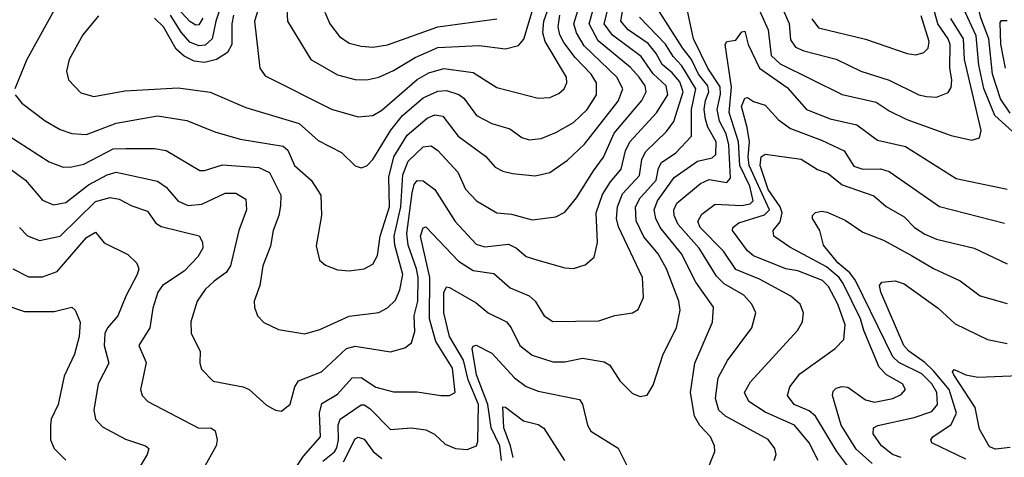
# Model space of a CAD drawing. Extents: x 1308313 to 1441400, y 959662 to 1036319.
# Tile 393 of 656: x 1352738 to 1356075, y 1016816 to 1018300. Entities that reach past the tile are written whole.
import ezdxf

# ---------------------------------------------------------------- set-up
doc = ezdxf.new("R2010")
doc.units = 0

msp = doc.modelspace()

# ---------------------------------------------------------------- linework, layer by layer
at = {"layer": '0CON10XD'}
for points in [[(1356115, 1017909.2), (1356043.2, 1017975), (1356006, 1018066), (1355988.5, 1018145), (1355979, 1018245), (1355937.2, 1018335), (1355937.8, 1018455), (1355912.3, 1018525), (1355914.6, 1018555.4), (1355935, 1018586.7), (1355945, 1018590), (1355965.4, 1018565), (1356005, 1018537.9), (1356065, 1018478.1), (1356236.2, 1018355)], [(1356095, 1017982.6), (1356061.6, 1018031.6), (1356034.7, 1018115), (1356022.3, 1018235), (1355995, 1018305.4), (1355983.7, 1018353.7), (1355977.4, 1018412.6), (1355985, 1018435.9), (1356005, 1018440.5), (1356025, 1018429.7), (1356194.9, 1018294.9)], [(1353359.3, 1018305), (1353345, 1018281.9), (1353335, 1018280.5), (1353315, 1018292.8), (1353235, 1018381.2)], [(1353436.1, 1018393.9), (1353403.1, 1018295), (1353390.3, 1018235), (1353366.5, 1018213.5), (1353345, 1018211.3), (1353315, 1018223.7), (1353285, 1018257.7), (1353249, 1018315)], [(1353885, 1017970.3), (1353935, 1017974.7), (1353965, 1017992.6), (1354085, 1018097.1), (1354125, 1018118.8), (1354175, 1018133.7), (1354275, 1018120.7), (1354355, 1018069.3), (1354495, 1018032.9), (1354535, 1018036.2), (1354565, 1018049.1), (1354583.5, 1018065), (1354591.8, 1018085), (1354590.9, 1018105), (1354519.3, 1018225), (1354511.5, 1018255), (1354514.4, 1018295), (1354546.2, 1018385)], [(1353915, 1018095.3), (1353955, 1018104.7), (1354005, 1018127.1), (1354078.4, 1018171.6), (1354155, 1018204.8), (1354295, 1018212), (1354385, 1018200.7), (1354428.1, 1018211.9), (1354446.8, 1018233.2), (1354491.4, 1018385)], [(1352872.7, 1018365), (1352762.7, 1018165), (1352721.8, 1018065)], [(1353553.1, 1018355), (1353534.3, 1018295), (1353551.8, 1018135), (1353569.5, 1018109.5), (1353795, 1017995.8), (1353885, 1017970.3)], [(1353625, 1016972.5), (1353654.5, 1016995.5), (1353671.1, 1017055), (1353682.7, 1017075), (1353761.5, 1017105), (1353845.5, 1017184.5), (1353875, 1017192.1), (1353995, 1017172.7), (1354043.5, 1017186.5), (1354065.8, 1017204.2), (1354077.5, 1017242.5), (1354074.8, 1017294.8), (1354087.3, 1017345), (1354088.2, 1017425), (1354083.2, 1017455), (1354054.4, 1017535), (1354050.5, 1017575), (1354067.9, 1017712.1), (1354075, 1017740.4), (1354085, 1017754.1), (1354105, 1017753.2), (1354145, 1017723.8), (1354214.2, 1017615), (1354285, 1017538.4), (1354315, 1017528.9), (1354395, 1017538.4), (1354421.5, 1017525), (1354455, 1017496.9), (1354494.2, 1017484.2), (1354585, 1017458.2), (1354615, 1017455.5), (1354655, 1017467.8), (1354685, 1017494.2), (1354695.8, 1017544.2), (1354692.1, 1017645), (1354713.2, 1017706.8), (1354739.8, 1017750.2), (1354776.9, 1017793.1), (1354790.6, 1017855), (1354805.5, 1017885), (1354895.8, 1017984.2), (1354934.2, 1018045), (1354928.8, 1018075), (1354885, 1018115.8), (1354844.2, 1018174.2), (1354746.7, 1018246.7), (1354719.4, 1018285), (1354741.1, 1018375)], [(1353645, 1016736.5), (1353700.4, 1016819.6), (1353757, 1016885), (1353754.5, 1016965.5), (1353761.6, 1016998.4), (1353815, 1017030), (1353865, 1017085.3), (1353895, 1017086.7), (1353945, 1017053.5), (1354005, 1017037.6), (1354085, 1017038), (1354165, 1017025.4), (1354195, 1017025.6), (1354214, 1017035), (1354205, 1017118.2), (1354148.4, 1017208.4), (1354127.1, 1017285), (1354128.6, 1017425), (1354096.3, 1017565), (1354105, 1017593.3), (1354115, 1017596.7), (1354225, 1017480.2), (1354275, 1017449), (1354345, 1017439.1), (1354400.8, 1017390.8), (1354465, 1017363.2), (1354484.6, 1017345), (1354515.6, 1017295), (1354545, 1017276.4), (1354701.1, 1017278.9), (1354755, 1017296.4), (1354815, 1017305.6), (1354833.6, 1017316.4), (1354852.2, 1017357.8), (1354848.4, 1017425), (1354766.9, 1017596.9), (1354760.5, 1017625), (1354764.5, 1017665), (1354781.5, 1017708.5), (1354839.1, 1017770.9), (1354846.5, 1017825), (1354858.8, 1017851.2), (1354930.1, 1017919.9), (1354955, 1017954.7), (1354986.9, 1018055), (1354975, 1018088.3), (1354949.6, 1018119.6), (1354915, 1018147.4), (1354894.6, 1018184.6), (1354868.4, 1018218.4), (1354800.4, 1018265), (1354775.5, 1018295), (1354788.4, 1018375)], [(1353705, 1017234.5), (1353755, 1017248.5), (1353855, 1017293.6), (1353955, 1017306.9), (1353985, 1017322.1), (1354011.4, 1017348.6), (1354026.5, 1017383.5), (1354036.5, 1017435), (1354009.2, 1017535), (1354007.3, 1017565), (1354029.3, 1017665), (1354036.2, 1017773.8), (1354055, 1017820.2), (1354105, 1017868.1), (1354132.1, 1017872.1), (1354155, 1017855.9), (1354222.9, 1017782.9), (1354248.4, 1017725), (1354286.5, 1017685), (1354355, 1017644.6), (1354405, 1017640), (1354475, 1017620.3), (1354555, 1017630.8), (1354585, 1017646.5), (1354624.7, 1017695), (1354682.6, 1017787.4), (1354716.2, 1017833.8), (1354753, 1017915), (1354846.9, 1018025), (1354861.1, 1018055), (1354857.5, 1018075), (1354837, 1018105), (1354807.6, 1018137.6), (1354698.2, 1018228.2), (1354668.2, 1018285), (1354692.4, 1018375)], [(1353855, 1017447.8), (1353905, 1017454.5), (1353935, 1017470.6), (1353950.5, 1017499.5), (1353959.7, 1017565), (1353991.6, 1017665), (1353988.6, 1017765), (1354006, 1017835), (1354051.6, 1017908.4), (1354118.9, 1017965), (1354145, 1017976.8), (1354172.6, 1017972.6), (1354224.1, 1017905), (1354316.4, 1017836.4), (1354348.9, 1017798.9), (1354375, 1017785.4), (1354408.1, 1017778.1), (1354485, 1017770), (1354535, 1017781.5), (1354595, 1017823.3), (1354652.7, 1017877.3), (1354766.4, 1018023.6), (1354781.6, 1018065), (1354761.9, 1018105), (1354651.3, 1018211.3), (1354624.9, 1018255), (1354616.4, 1018285), (1354643.4, 1018375)], [(1353462.8, 1018315), (1353456.8, 1018285), (1353456.7, 1018215), (1353442.1, 1018187.9), (1353405.6, 1018164.4), (1353365, 1018154.8), (1353329.2, 1018159.2), (1353295, 1018175.5), (1353269, 1018199), (1353225, 1018274.8), (1353195, 1018304.1)], [(1353643.6, 1018335), (1353646, 1018295), (1353724.3, 1018164.3), (1353815, 1018112.9), (1353875, 1018096.6), (1353915, 1018095.3)], [(1353772.5, 1018325), (1353789.6, 1018285), (1353822.1, 1018242.1), (1353855, 1018219.4), (1353895, 1018209.3), (1353935, 1018206.8)], [(1353895, 1017796.9), (1353915, 1017804.4), (1353935, 1017825.5), (1353995.8, 1017925), (1354035, 1017974.4), (1354105, 1018034.8), (1354155, 1018057), (1354185, 1018059.3), (1354226.2, 1018046.2), (1354243.2, 1018033.2), (1354286.5, 1017975), (1354337.9, 1017947.9), (1354399.5, 1017929.5), (1354440.1, 1017900.1), (1354465, 1017892.4), (1354505, 1017897.1), (1354555, 1017916.9), (1354615, 1017951.2), (1354661.2, 1017995), (1354693.4, 1018045), (1354693.1, 1018085), (1354674.8, 1018115), (1354621.1, 1018171.1), (1354582.5, 1018222.5), (1354568.1, 1018248.1), (1354563.3, 1018275), (1354569.1, 1018315)], [(1355055, 1016739.2), (1355093.6, 1016835), (1355092.5, 1016855), (1355079.2, 1016885), (1355043.4, 1016923.4), (1355025.2, 1016955), (1355010.9, 1017035), (1355025.7, 1017135), (1355086.1, 1017273.9), (1355089.7, 1017325), (1355029.3, 1017409.3), (1354980.6, 1017505), (1354909.1, 1017595), (1354894.1, 1017625), (1354888.3, 1017655), (1354899.5, 1017685), (1354955.9, 1017764.1), (1355035, 1017820.2), (1355085, 1017830.7), (1355097.5, 1017842.5), (1355098.1, 1017885), (1355070.4, 1017935), (1355062.6, 1017962.6), (1355058.1, 1017995), (1355062.7, 1018025), (1355073.4, 1018055), (1355070.1, 1018075), (1355038, 1018115), (1355015.3, 1018165), (1354983.9, 1018203.9), (1354901, 1018335)], [(1355294.4, 1016805), (1355301.5, 1016825), (1355297.5, 1016845), (1355275, 1016875.4), (1355130.4, 1016955), (1355107.3, 1016975), (1355096.1, 1017015), (1355105.2, 1017085), (1355136.3, 1017143.7), (1355219.6, 1017255), (1355232.5, 1017305), (1355218.9, 1017335), (1355191.6, 1017365), (1355125, 1017404), (1355099.6, 1017429.6), (1355041.2, 1017525), (1354969.3, 1017605), (1354955.5, 1017635), (1354955.2, 1017655), (1354965, 1017677.1), (1355045, 1017743.9), (1355075, 1017757.4), (1355135, 1017747.9), (1355147.5, 1017762.5), (1355141.7, 1017875), (1355132.5, 1017912.5), (1355110, 1017955), (1355102.2, 1017995), (1355113.2, 1018046.8), (1355111.9, 1018071.9), (1355069.8, 1018135), (1355021.9, 1018235), (1354999.6, 1018335)], [(1355245, 1018330.4), (1355274.1, 1018265), (1355285, 1018178.5), (1355315, 1018149.5), (1355525, 1018046.2), (1355640.3, 1018020.3), (1355685, 1017990.3), (1355745, 1017961.2), (1355895, 1017907.3), (1355965, 1017891.5), (1355990.9, 1017899.1), (1355996.4, 1017923.6), (1355939.4, 1018165), (1355936.2, 1018235), (1355894, 1018304)], [(1355320, 1018345), (1355346.1, 1018286.1), (1355350.8, 1018230.8), (1355366.8, 1018206.8), (1355395, 1018193.5), (1355505.6, 1018165.6), (1355588.1, 1018125), (1355685, 1018093.9), (1355785, 1018044.7), (1355811.2, 1018038.8), (1355845, 1018037.2), (1355885, 1018052.9), (1355895, 1018070), (1355897.4, 1018095), (1355890.5, 1018135), (1355891.4, 1018215), (1355884.6, 1018235), (1355849.1, 1018285), (1355835.8, 1018335)], [(1353005, 1018312.2), (1352951.8, 1018248.2), (1352906.2, 1018165), (1352897.3, 1018125), (1352903.5, 1018095), (1352945, 1018051.1), (1352988.9, 1018038.9), (1353095, 1018058.8), (1353275, 1018068.2), (1353383.4, 1018053.4), (1353505, 1018002.2), (1353685, 1017947.2), (1353749.7, 1017889.7), (1353829.1, 1017849.1), (1353875, 1017804.2), (1353895, 1017796.9)], [(1353765, 1016802.3), (1353805, 1016834.1), (1353812.6, 1016847.4), (1353818.4, 1016875), (1353817.2, 1016925), (1353823.9, 1016945), (1353895, 1016993.1), (1353905, 1016993.6), (1353925, 1016981.2), (1353995, 1016910), (1354065, 1016915.3), (1354115, 1016908.4), (1354143.8, 1016893.8), (1354180.1, 1016860.1), (1354215, 1016845.4), (1354255, 1016842.1), (1354286, 1016854), (1354291.2, 1016868.8), (1354292.5, 1016995), (1354258, 1017078), (1354241.8, 1017145), (1354194.3, 1017225), (1354175.2, 1017305), (1354175.7, 1017374.3), (1354185, 1017393.1), (1354195, 1017391.2), (1354285, 1017338.9), (1354325.6, 1017305.6), (1354387.9, 1017275), (1354404.2, 1017255), (1354432.9, 1017195), (1354475, 1017162.2), (1354545, 1017139.4), (1354585, 1017139.1), (1354645, 1017151.2), (1354719.2, 1017139.2), (1354738.1, 1017128.1), (1354771.9, 1017075), (1354815, 1017032), (1354841.2, 1017021.2), (1354864.1, 1017025.9), (1354885, 1017060), (1354919.3, 1017165), (1354964.1, 1017255), (1354976.4, 1017315), (1354972.3, 1017345), (1354930.4, 1017455), (1354901.3, 1017505), (1354853.7, 1017563.7), (1354827.3, 1017617.3), (1354825.5, 1017665), (1354840.3, 1017695), (1354857.1, 1017712.9), (1354894.9, 1017755), (1354903.5, 1017796.5), (1354913.5, 1017815), (1354961.8, 1017848.2), (1355015.3, 1017905), (1355014.5, 1017995), (1355029.3, 1018065), (1354982.5, 1018142.5), (1354952.5, 1018175), (1354926.3, 1018216.3), (1354838.1, 1018308.1)], [(1353935, 1018206.8), (1353985, 1018214.3), (1354155, 1018275.5), (1354355, 1018302)], [(1355422.3, 1018302.3), (1355445, 1018271.9), (1355605, 1018233.7), (1355745.5, 1018184.5), (1355775, 1018180.4), (1355801.9, 1018188.1), (1355816.8, 1018203.2), (1355820.3, 1018225), (1355793.1, 1018313.1)], [(1356078.9, 1018135), (1356063.4, 1018216.6), (1356060.5, 1018289.5), (1356065, 1018296.9), (1356085, 1018296.8)], [(1355444.2, 1016805), (1355413.8, 1016865), (1355364, 1016925), (1355265, 1016969), (1355208.8, 1017005), (1355194.7, 1017035), (1355215, 1017071.8), (1355374.5, 1017245), (1355390.5, 1017275), (1355394.5, 1017305), (1355382.5, 1017335), (1355351.9, 1017361.9), (1355245, 1017420), (1355165, 1017452.6), (1355122.8, 1017515), (1355044, 1017595), (1355035.8, 1017615), (1355049.8, 1017640.2), (1355095, 1017673.8), (1355185, 1017669), (1355213.8, 1017675), (1355223.4, 1017685), (1355212.2, 1017735), (1355178.5, 1017805), (1355173.6, 1017885), (1355142.5, 1017985), (1355150.6, 1018070.6), (1355129.4, 1018215), (1355134.8, 1018225.3), (1355165, 1018230), (1355185, 1018258.1), (1355195, 1018260.6), (1355207.2, 1018215), (1355245.2, 1018135), (1355339.3, 1018069.3), (1355405, 1017995.3), (1355485, 1017963.4), (1355575, 1017943.2), (1355645, 1017890.8), (1355739.9, 1017869.9), (1355911.4, 1017761.4), (1356085, 1017724.7)], [(1352722.5, 1018045), (1352745, 1018016.7), (1352825, 1017956.1), (1352875, 1017927.5), (1352915, 1017914.1), (1352965, 1017910.6), (1353065, 1017948.1), (1353205, 1017973.4), (1353305, 1017957.6), (1353399.6, 1017919.6), (1353485, 1017894.2), (1353630.9, 1017870.9), (1353647, 1017857), (1353669.3, 1017805), (1353726.2, 1017755), (1353758.2, 1017705), (1353760.8, 1017635), (1353742.6, 1017532.6), (1353754.6, 1017484.6), (1353775, 1017467.5), (1353815, 1017451.4), (1353855, 1017447.8)], [(1355555, 1016772.5), (1355507.2, 1016835), (1355435.4, 1016955.4), (1355413.1, 1016973.1), (1355363.1, 1016995), (1355339.6, 1017025), (1355347.5, 1017055), (1355381.9, 1017098.1), (1355501.5, 1017185), (1355530.8, 1017215), (1355536, 1017265), (1355510.8, 1017335), (1355478.8, 1017395), (1355458.9, 1017415), (1355375, 1017447.8), (1355335, 1017455.2), (1355225, 1017499.1), (1355205, 1017515.3), (1355153.3, 1017585), (1355155.4, 1017595), (1355175, 1017611), (1355262.2, 1017637.8), (1355279.6, 1017655), (1355210.6, 1017805), (1355206.8, 1017835), (1355211.2, 1017885), (1355203.6, 1017933.6), (1355183.7, 1018005), (1355195, 1018033.6), (1355205, 1018035.6), (1355225, 1018021.8), (1355265, 1018009.5), (1355309.8, 1017959.8), (1355350.6, 1017930.6), (1355455, 1017891.5), (1355531.8, 1017855), (1355565, 1017803.2), (1355595, 1017792.7), (1355655, 1017793.3), (1355685.2, 1017785.2), (1355855, 1017665.9), (1356075, 1017610)], [(1352697.5, 1017907.5), (1352837.5, 1017817.5), (1352885, 1017799.7), (1352915, 1017800), (1352955, 1017810), (1353055, 1017861.6), (1353097.6, 1017862.4), (1353195, 1017862.5), (1353235, 1017855.9), (1353348.3, 1017788.3), (1353365, 1017788), (1353425, 1017806.8), (1353548.3, 1017798.3), (1353585, 1017781.8), (1353623.5, 1017705), (1353621.7, 1017668.3), (1353615.9, 1017635), (1353596.8, 1017585), (1353588, 1017532), (1353561.8, 1017465), (1353552.4, 1017397.6), (1353533.3, 1017345), (1353534.3, 1017325), (1353544.2, 1017295), (1353565, 1017272.5), (1353615, 1017249.4), (1353705, 1017234.5)], [(1352675, 1017816.3), (1352757.5, 1017755), (1352815, 1017687.7), (1352852.2, 1017672.2), (1352895, 1017680), (1352970.8, 1017739.2), (1353035, 1017773.5), (1353065, 1017782.2), (1353205, 1017751.6), (1353235, 1017731.3), (1353275, 1017684.6), (1353308.9, 1017668.9), (1353355, 1017674.3), (1353435, 1017710.8), (1353470.9, 1017710.9), (1353505, 1017690.8), (1353507.2, 1017655), (1353481.2, 1017585), (1353452.9, 1017465), (1353437.8, 1017442.2), (1353397.1, 1017412.9), (1353367.1, 1017385), (1353340, 1017345), (1353317.9, 1017275), (1353319.5, 1017235), (1353350, 1017175), (1353348.6, 1017135), (1353354.5, 1017114.5), (1353393.9, 1017073.9), (1353496, 1017055), (1353515.7, 1017045), (1353575, 1016992.5), (1353605, 1016975.8), (1353625, 1016972.5)], [(1355627.4, 1016795), (1355573, 1016843), (1355521.5, 1016925), (1355492.3, 1017025), (1355495, 1017040), (1355505, 1017049.5), (1355525, 1017055.4), (1355545, 1017053.1), (1355605, 1017010.4), (1355635, 1017002.2), (1355697.1, 1017015), (1355725, 1017028.2), (1355739.5, 1017045), (1355729.5, 1017065), (1355675.7, 1017095.7), (1355651, 1017121), (1355598.8, 1017245), (1355588, 1017285), (1355528.8, 1017405), (1355514.9, 1017425), (1355471.8, 1017461.8), (1355348.5, 1017528.5), (1355293.5, 1017565), (1355291.8, 1017585), (1355315.4, 1017614.6), (1355322.2, 1017645), (1355315.4, 1017665.4), (1355275, 1017724.2), (1355247.5, 1017805), (1355251.1, 1017835), (1355265, 1017843.3), (1355386.2, 1017826.2), (1355441.6, 1017791.6), (1355477.7, 1017777.7), (1355525, 1017740), (1355632.5, 1017702.5), (1355675, 1017666.2), (1355735, 1017631.1), (1355770.8, 1017595), (1355805, 1017571.8), (1355845, 1017555.8), (1355972.5, 1017525), (1356085, 1017471.1)], [(1352737.5, 1017595), (1352765, 1017566.8), (1352805, 1017551.3), (1352875, 1017565.8), (1352995, 1017682.8), (1353045, 1017696), (1353075, 1017690.5), (1353118.1, 1017668.1), (1353170.8, 1017650.7), (1353200, 1017610), (1353217.7, 1017597.7), (1353346, 1017566), (1353357.9, 1017545), (1353359.2, 1017525), (1353342, 1017495), (1353295, 1017447.1), (1353221.9, 1017398.1), (1353206.6, 1017375), (1353189.1, 1017320.9), (1353178.8, 1017255), (1353141.5, 1017195), (1353167, 1017137), (1353159.1, 1017099.1), (1353147.7, 1017045), (1353153.5, 1017025), (1353172.2, 1017005), (1353345, 1016914.5), (1353385.9, 1016915.9), (1353401.1, 1016905), (1353407.3, 1016875), (1353404.5, 1016855), (1353360, 1016775)], [(1355725, 1016815.4), (1355695.4, 1016825), (1355658.2, 1016855), (1355630.4, 1016895), (1355631.1, 1016915), (1355646.6, 1016923.4), (1355769.5, 1016950.5), (1355828.8, 1016971.2), (1355848.3, 1016995), (1355846.7, 1017035), (1355828.8, 1017065), (1355795, 1017098.4), (1355717.4, 1017137.4), (1355696.8, 1017156.8), (1355571.1, 1017415), (1355550.9, 1017440.9), (1355510.6, 1017475), (1355462.3, 1017535), (1355449.3, 1017585), (1355425.4, 1017625), (1355424.7, 1017635.3), (1355435, 1017645.6), (1355455, 1017650.5), (1355475, 1017646.5), (1355535, 1017619.5), (1355595, 1017578.9), (1355665, 1017551.4), (1355760.1, 1017500.1), (1355835, 1017455.3), (1355925, 1017413.8), (1355993.1, 1017363.1), (1356085, 1017336.6)], [(1352715, 1017454.6), (1352767.7, 1017427.7), (1352815, 1017427.5), (1352865, 1017445.3), (1352965, 1017560.6), (1352995, 1017579.1), (1353025, 1017542.5), (1353105, 1017502.9), (1353135, 1017473.8), (1353141.5, 1017455), (1353136.8, 1017435), (1353097.6, 1017362.4), (1353071.2, 1017295), (1353036.3, 1017255), (1353027, 1017235), (1353024.8, 1017195), (1353040, 1017135), (1353004, 1017065), (1352989.2, 1016975), (1352995.5, 1016945), (1353018.7, 1016918.7), (1353097.1, 1016877.1), (1353164.6, 1016854.6), (1353175.4, 1016845.4), (1353170, 1016825), (1353117, 1016737)], [(1355835, 1017108.5), (1355805, 1017137.6), (1355751, 1017175), (1355734.5, 1017195), (1355656.5, 1017375), (1355652.2, 1017397.8), (1355660.3, 1017409.7), (1355705, 1017414.5), (1355735, 1017403.8), (1355850.9, 1017320.9), (1355907.9, 1017267.9), (1356018, 1017215), (1356085, 1017202)], [(1352685, 1017333.8), (1352755, 1017309.6), (1352855, 1017310.5), (1352915, 1017324.2), (1352925.7, 1017315), (1352943.3, 1017273.3), (1352939.7, 1017225), (1352923.8, 1017165), (1352889.1, 1017090.9), (1352868.4, 1016995), (1352845.3, 1016945), (1352842.3, 1016925), (1352842.2, 1016875), (1352855, 1016845.6), (1352895, 1016805.6)], [(1354370.5, 1016805), (1354365.5, 1016855), (1354335.4, 1016915.4), (1354325.1, 1016995), (1354286.3, 1017095), (1354271.8, 1017185), (1354275, 1017192.9), (1354284.6, 1017195.4), (1354338.3, 1017168.3), (1354415.3, 1017085), (1354455, 1017055.3), (1354495, 1017039.7), (1354635, 1017011.1), (1354645.9, 1016995.9), (1354662.3, 1016925), (1354674.2, 1016904.2), (1354766.2, 1016846.2), (1354805, 1016770)], [(1356095, 1016848.9), (1356045, 1016843.6), (1356025, 1016851.2), (1355990.5, 1016910.5), (1355975.6, 1016985), (1355903.7, 1017095), (1355899.6, 1017105), (1355905, 1017113.3), (1355945, 1017095.3), (1355985, 1017087.7), (1356125, 1017092.6)], [(1355945, 1016809.8), (1355828.8, 1016865), (1355825.5, 1016875), (1355832.7, 1016885), (1355895, 1016926.8), (1355912.7, 1016965), (1355888.4, 1017045), (1355835, 1017108.5)], [(1354410.3, 1016815), (1354401.8, 1016855), (1354378.6, 1016915), (1354375, 1016987.1), (1354385, 1016985.4), (1354445, 1016939.3), (1354495, 1016926.8), (1354514.3, 1016914.3), (1354584.4, 1016804.4)], [(1353835, 1016800.4), (1353875, 1016878.4), (1353885, 1016883.4), (1353905, 1016877.3), (1353936.2, 1016835), (1353965, 1016811.1)]]:
    msp.add_lwpolyline(points, dxfattribs=at)

doc.saveas('drawing.dxf')
